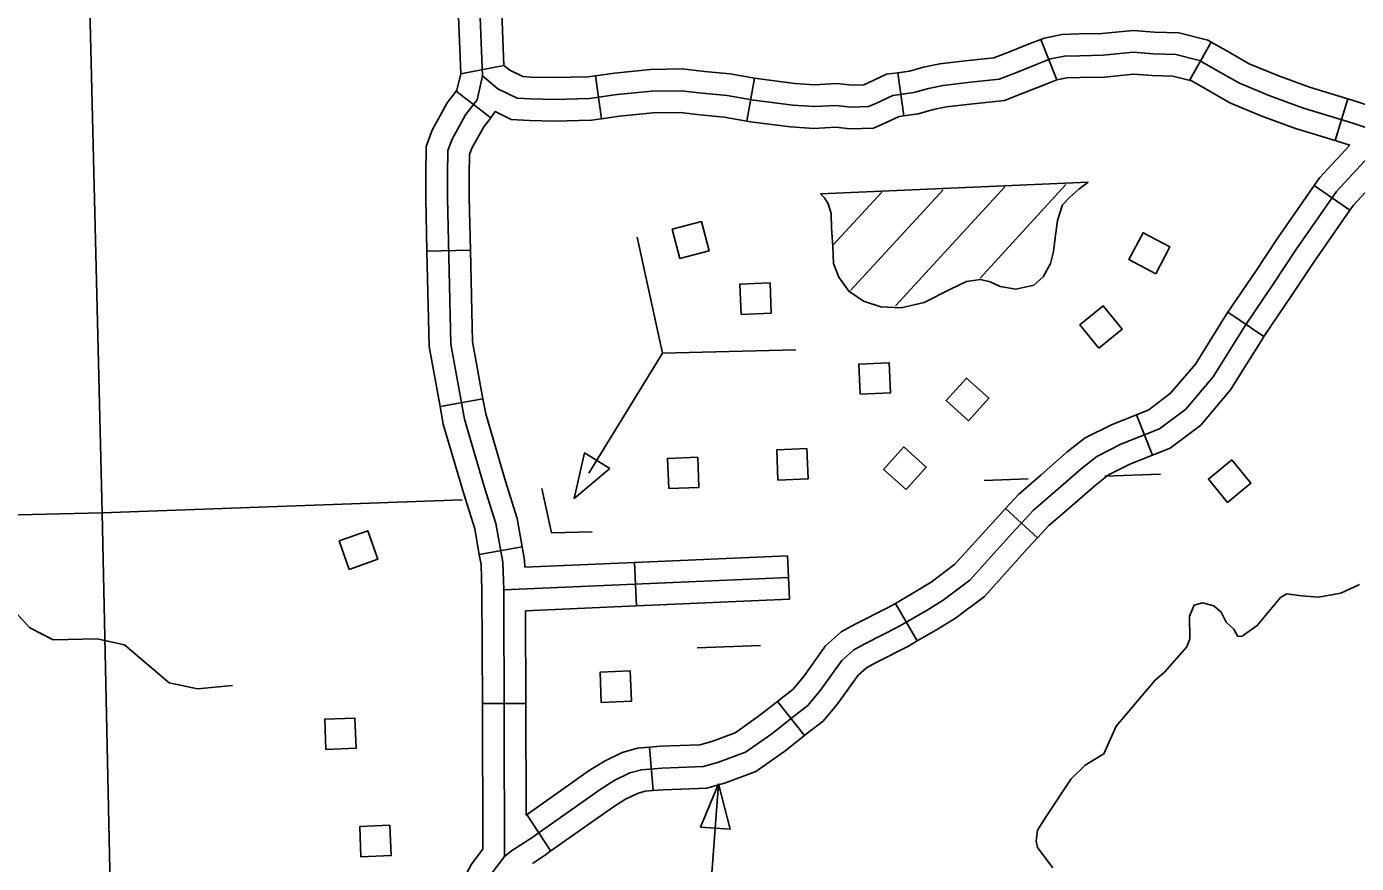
# Model space of a CAD drawing. Extents: x 1671357 to 13005564, y 567358 to 14261451.
# Drawn here: x 12758287.13 to 12758295.81, y 14259904.18 to 14259909.65 of the extents above; entities that cross this region are included whole.
import ezdxf

# ---------------------------------------------------------------- set-up
doc = ezdxf.new("R2010")
doc.units = 0
for name, color, linetype in [('31', 7, 'Continuous'), ('32', 7, 'Continuous'), ('35', 7, 'Continuous'), ('43', 7, 'Continuous'), ('5', 7, 'Continuous'), ('56', 7, 'Continuous')]:
    doc.layers.add(name, color=color, linetype=linetype)

msp = doc.modelspace()

# ---------------------------------------------------------------- linework, layer by layer
at = {"layer": '31'}
for points in [[(12758287.458, 14259911.6177), (12758289.63, 14259911.663), (12758289.8713, 14259911.6448), (12758289.9652, 14259911.6157), (12758290.0426, 14259911.569), (12758290.1163, 14259911.5202), (12758290.1777, 14259911.4424), (12758290.2063, 14259911.3293), (12758290.2189, 14259911.1832), (12758290.1769, 14259911.0296), (12758290.1286, 14259910.8929), (12758290.0966, 14259910.7757), (12758290.0786, 14259910.6933), (12758290.0634, 14259910.5311), (12758290.1104, 14259909.3257)], [(12758289.9321, 14259910.2523), (12758289.9677, 14259909.3391)], [(12758290.216, 14259910.2633), (12758290.2499, 14259909.3941)], [(12758289.9677, 14259909.3391), (12758290.2499, 14259909.3941)]]:
    msp.add_lwpolyline(points, dxfattribs=at)
at = {"layer": '32'}
for p, q in [((12758293.859, 14259909.2996), (12758293.7557, 14259909.5643)), ((12758294.7273, 14259909.2991), (12758294.8674, 14259909.5463)), ((12758290.886, 14259909.0458), (12758290.8471, 14259909.3272)), ((12758291.8357, 14259909.0308), (12758291.885, 14259909.3106)), ((12758292.8598, 14259909.0649), (12758292.8206, 14259909.3463)), ((12758290.1636, 14259909.0527), (12758289.9382, 14259909.2256)), ((12758295.6755, 14259908.9034), (12758295.7585, 14259909.1751)), ((12758295.5396, 14259908.61), (12758295.7728, 14259908.4476)), ((12758290.0319, 14259908.1874), (12758289.7479, 14259908.181)), ((12758294.9757, 14259907.7815), (12758295.2113, 14259907.6226)), ((12758290.1133, 14259907.216), (12758289.8337, 14259907.1651)), ((12758294.3791, 14259907.1124), (12758294.4842, 14259906.8484)), ((12758293.5237, 14259906.4999), (12758293.7333, 14259906.3081)), ((12758290.3692, 14259906.2499), (12758290.0895, 14259906.2003)), ((12758292.1016, 14259906.1909), (12758292.114, 14259905.907)), ((12758291.1024, 14259906.1472), (12758291.1148, 14259905.8633)), ((12758292.8055, 14259905.8801), (12758292.9484, 14259905.6346)), ((12758290.3934, 14259905.2268), (12758290.1093, 14259905.2258)), ((12758292.0355, 14259905.2395), (12758292.2115, 14259905.0165)), ((12758291.2005, 14259904.94), (12758291.2246, 14259904.6569)), ((12758290.4002, 14259904.5005), (12758290.5553, 14259904.2622))]:
    msp.add_line(p, q, dxfattribs=at)
for points in [[(12758292.8206, 14259909.3463), (12758292.8967, 14259909.3569), (12758292.988, 14259909.3826), (12758293.0951, 14259909.4042), (12758293.2618, 14259909.4232), (12758293.4076, 14259909.4389), (12758293.4489, 14259909.4433), (12758293.5389, 14259909.4788), (12758293.6789, 14259909.5343), (12758293.7557, 14259909.5643)], [(12758293.7557, 14259909.5643), (12758293.7777, 14259909.5729), (12758293.8921, 14259909.597), (12758294.0059, 14259909.5997), (12758294.1538, 14259909.6024), (12758294.3565, 14259909.6228), (12758294.4973, 14259909.6125), (12758294.6558, 14259909.6069), (12758294.8442, 14259909.5595), (12758294.8675, 14259909.5463)], [(12758294.8674, 14259909.5463), (12758294.9641, 14259909.4915), (12758295.114, 14259909.4055), (12758295.3015, 14259909.3273), (12758295.5086, 14259909.2514), (12758295.7585, 14259909.1751)], [(12758290.2488, 14259905.9677), (12758290.243, 14259906.1481), (12758290.1982, 14259906.401), (12758290.1215, 14259906.643), (12758289.9929, 14259907.0844), (12758289.9038, 14259907.5731), (12758289.8821, 14259908.5286), (12758289.8814, 14259908.6788), (12758289.884, 14259908.8386), (12758289.9112, 14259908.9121), (12758289.9992, 14259909.0717), (12758290.0745, 14259909.17), (12758290.1104, 14259909.3257), (12758290.2098, 14259909.2423), (12758290.3355, 14259909.1812), (12758290.4229, 14259909.1754), (12758290.5803, 14259909.1726), (12758290.8093, 14259909.1786), (12758290.9883, 14259909.2033), (12758291.2146, 14259909.2263), (12758291.4078, 14259909.2288), (12758291.5448, 14259909.2138), (12758291.7066, 14259909.1978), (12758291.8803, 14259909.1672), (12758292.1356, 14259909.1344), (12758292.2743, 14259909.1251), (12758292.4198, 14259909.1332), (12758292.5169, 14259909.1221), (12758292.6305, 14259909.1251), (12758292.6825, 14259909.1482), (12758292.7884, 14259909.1984), (12758292.9259, 14259909.2175), (12758293.0214, 14259909.2444), (12758293.1172, 14259909.2637), (12758293.2775, 14259909.282), (12758293.4227, 14259909.2977), (12758293.483, 14259909.3041), (12758293.5911, 14259909.3467), (12758293.7308, 14259909.4021), (12758293.8184, 14259909.4363), (12758293.9086, 14259909.4553), (12758294.0089, 14259909.4577), (12758294.1622, 14259909.4605), (12758294.3584, 14259909.4802), (12758294.4896, 14259909.4706), (12758294.6357, 14259909.4654), (12758294.7908, 14259909.4264), (12758294.8937, 14259909.3681), (12758295.051, 14259909.2778), (12758295.2497, 14259909.195), (12758295.4634, 14259909.1167), (12758295.7859, 14259909.0182), (12758296.0242, 14259908.939)], [(12758290.2499, 14259909.3941), (12758290.2877, 14259909.3624), (12758290.3727, 14259909.3211), (12758290.4289, 14259909.3174), (12758290.5797, 14259909.3147), (12758290.7977, 14259909.3204), (12758290.8471, 14259909.3272)], [(12758290.8471, 14259909.3272), (12758290.9713, 14259909.3444), (12758291.2065, 14259909.3683), (12758291.4146, 14259909.371), (12758291.5596, 14259909.3551), (12758291.7259, 14259909.3387), (12758291.885, 14259909.3106)], [(12758289.9382, 14259909.2256), (12758289.943, 14259909.232), (12758289.9677, 14259909.3391)], [(12758291.885, 14259909.3106), (12758291.9017, 14259909.3077), (12758292.1494, 14259909.2758), (12758292.2751, 14259909.2674), (12758292.4239, 14259909.2757), (12758292.5232, 14259909.2644), (12758292.5986, 14259909.2664), (12758292.6233, 14259909.2773), (12758292.7472, 14259909.3361), (12758292.8206, 14259909.3463)], [(12758292.8598, 14259909.0649), (12758292.9551, 14259909.0782), (12758293.0547, 14259909.1062), (12758293.1393, 14259909.1233), (12758293.2931, 14259909.1408), (12758293.4378, 14259909.1564), (12758293.5172, 14259909.1648), (12758293.6434, 14259909.2146), (12758293.7828, 14259909.2699), (12758293.859, 14259909.2996)], [(12758293.859, 14259909.2996), (12758293.8592, 14259909.2997), (12758293.9251, 14259909.3136), (12758294.0118, 14259909.3157), (12758294.1706, 14259909.3185), (12758294.3604, 14259909.3376), (12758294.4819, 14259909.3287), (12758294.6156, 14259909.324), (12758294.7375, 14259909.2934), (12758294.7273, 14259909.2992)], [(12758294.7273, 14259909.2991), (12758294.8233, 14259909.2447), (12758294.9881, 14259909.1501), (12758295.1979, 14259909.0627), (12758295.4181, 14259908.9819), (12758295.6755, 14259908.9034)], [(12758289.7479, 14259908.181), (12758289.74, 14259908.5267), (12758289.7393, 14259908.6796), (12758289.7424, 14259908.8652), (12758289.7817, 14259908.9713), (12758289.8799, 14259909.1497), (12758289.9382, 14259909.2256)], [(12758295.7585, 14259909.1751), (12758295.829, 14259909.1536), (12758295.9901, 14259909.1001)], [(12758290.0319, 14259908.1874), (12758290.0241, 14259908.5306), (12758290.0234, 14259908.6779), (12758290.0257, 14259908.812), (12758290.0408, 14259908.8528), (12758290.1184, 14259908.9938), (12758290.1636, 14259909.0527)], [(12758290.1636, 14259909.0527), (12758290.1938, 14259909.0921), (12758290.2984, 14259909.0412), (12758290.417, 14259909.0334), (12758290.5809, 14259909.0305), (12758290.8209, 14259909.0367), (12758290.886, 14259909.0458)], [(12758290.886, 14259909.0458), (12758291.0052, 14259909.0622), (12758291.2228, 14259909.0843), (12758291.4009, 14259909.0867), (12758291.5301, 14259909.0724), (12758291.6873, 14259909.057), (12758291.8357, 14259909.0308)], [(12758291.8357, 14259909.0308), (12758291.8589, 14259909.0267), (12758292.1217, 14259908.9929), (12758292.2735, 14259908.9828), (12758292.4157, 14259908.9907), (12758292.5107, 14259908.9799), (12758292.6624, 14259908.9838), (12758292.7418, 14259909.0191), (12758292.8296, 14259909.0607), (12758292.8598, 14259909.0649)], [(12758296.4378, 14259909.0949), (12758296.4112, 14259909.0809), (12758296.299, 14259908.9969), (12758296.1244, 14259908.8382), (12758295.7966, 14259908.4818), (12758295.7728, 14259908.4476)], [(12758296.0242, 14259908.939), (12758295.6855, 14259908.5709), (12758295.4195, 14259908.1888), (12758295.2753, 14259907.9715), (12758295.0864, 14259907.6916), (12758294.8789, 14259907.3594), (12758294.7003, 14259907.1484), (12758294.5296, 14259907.0194), (12758294.278, 14259906.9193), (12758294.1204, 14259906.8403), (12758294.0177, 14259906.7598), (12758293.8497, 14259906.612), (12758293.7071, 14259906.4899), (12758293.5659, 14259906.3355), (12758293.2909, 14259906.031), (12758293.1183, 14259905.9), (12758293.013, 14259905.8366), (12758292.8226, 14259905.7258), (12758292.6093, 14259905.6178), (12758292.5334, 14259905.5765), (12758292.4568, 14259905.5067), (12758292.3173, 14259905.3125), (12758292.2343, 14259905.2139), (12758292.1481, 14259905.1474), (12758291.9978, 14259905.0288), (12758291.8268, 14259904.9074), (12758291.6514, 14259904.8429), (12758291.5522, 14259904.814), (12758291.2817, 14259904.8043), (12758291.1477, 14259904.7929), (12758291.0727, 14259904.7726), (12758290.9744, 14259904.7247), (12758290.8858, 14259904.6695), (12758290.4646, 14259904.372), (12758290.4444, 14259904.356), (12758290.3006, 14259904.2624), (12758290.2548, 14259904.2262), (12758290.1578, 14259904.1003)], [(12758295.7714, 14259908.8741), (12758295.5745, 14259908.66), (12758295.5396, 14259908.61)], [(12758295.6755, 14259908.9034), (12758295.7714, 14259908.8741)], [(12758295.5396, 14259908.61), (12758295.302, 14259908.2686), (12758295.1572, 14259908.0505), (12758294.9757, 14259907.7815)], [(12758295.7728, 14259908.4476), (12758295.537, 14259908.1089), (12758295.3934, 14259907.8925), (12758295.2113, 14259907.6226)], [(12758289.8337, 14259907.1651), (12758289.7621, 14259907.5586), (12758289.7479, 14259908.181)], [(12758290.1133, 14259907.216), (12758290.0456, 14259907.5875), (12758290.0319, 14259908.1874)], [(12758294.9757, 14259907.7815), (12758294.9672, 14259907.7689), (12758294.7638, 14259907.4434), (12758294.602, 14259907.2522), (12758294.4592, 14259907.1443), (12758294.3791, 14259907.1124)], [(12758295.2113, 14259907.6226), (12758295.2055, 14259907.6142), (12758294.9939, 14259907.2755), (12758294.7985, 14259907.0445), (12758294.5999, 14259906.8945), (12758294.4842, 14259906.8484)], [(12758290.3692, 14259906.2499), (12758290.3364, 14259906.435), (12758290.2575, 14259906.6843), (12758290.1313, 14259907.1171), (12758290.1133, 14259907.216)], [(12758290.0895, 14259906.2003), (12758290.0599, 14259906.367), (12758289.9856, 14259906.6017), (12758289.8544, 14259907.0517), (12758289.8337, 14259907.1651)], [(12758294.3791, 14259907.1124), (12758294.2199, 14259907.049), (12758294.044, 14259906.9609), (12758293.9269, 14259906.8692), (12758293.7565, 14259906.7192), (12758293.6081, 14259906.5922), (12758293.5237, 14259906.4999)], [(12758294.4842, 14259906.8484), (12758294.3362, 14259906.7895), (12758294.1967, 14259906.7197), (12758294.1085, 14259906.6505), (12758293.9428, 14259906.5047), (12758293.8061, 14259906.3876), (12758293.7333, 14259906.3081)], [(12758293.5237, 14259906.4999), (12758293.4608, 14259906.4311), (12758293.1944, 14259906.1361), (12758293.0385, 14259906.0178), (12758292.9407, 14259905.9588), (12758292.8055, 14259905.8801)], [(12758290.3862, 14259906.1159), (12758290.3847, 14259906.1629), (12758290.3692, 14259906.2499)], [(12758293.7333, 14259906.3081), (12758293.671, 14259906.24), (12758293.3874, 14259905.9259), (12758293.1982, 14259905.7823), (12758293.0854, 14259905.7143), (12758292.9484, 14259905.6346)], [(12758290.1093, 14259905.2258), (12758290.1068, 14259905.9652), (12758290.1014, 14259906.1333), (12758290.0895, 14259906.2003)], [(12758292.1016, 14259906.1909), (12758291.1024, 14259906.1472)], [(12758291.1024, 14259906.1472), (12758290.3862, 14259906.1159)], [(12758292.1078, 14259906.0489), (12758290.2488, 14259905.9677)], [(12758290.2548, 14259904.2262), (12758290.2488, 14259905.9677)], [(12758292.114, 14259905.907), (12758291.1148, 14259905.8633)], [(12758291.1148, 14259905.8633), (12758290.3914, 14259905.8317)], [(12758290.3934, 14259905.2268), (12758290.3914, 14259905.8317)], [(12758292.8055, 14259905.8801), (12758292.7547, 14259905.8506), (12758292.5433, 14259905.7436), (12758292.4504, 14259905.6931), (12758292.3501, 14259905.6017), (12758292.2051, 14259905.3998), (12758292.1355, 14259905.317), (12758292.0608, 14259905.2595), (12758292.0355, 14259905.2395)], [(12758292.9484, 14259905.6346), (12758292.8905, 14259905.6009), (12758292.6753, 14259905.492), (12758292.6164, 14259905.4599), (12758292.5635, 14259905.4117), (12758292.4295, 14259905.2252), (12758292.3332, 14259905.1107), (12758292.2355, 14259905.0354), (12758292.2115, 14259905.0165)], [(12758290.1126, 14259904.2743), (12758290.1093, 14259905.2258)], [(12758290.3959, 14259904.4975), (12758290.3934, 14259905.2268)], [(12758292.0355, 14259905.2395), (12758291.9126, 14259905.1426), (12758291.76, 14259905.0342), (12758291.6069, 14259904.9779), (12758291.5294, 14259904.9553), (12758291.2731, 14259904.9462), (12758291.2005, 14259904.94)], [(12758292.2115, 14259905.0165), (12758292.083, 14259904.9151), (12758291.8936, 14259904.7807), (12758291.6959, 14259904.7079), (12758291.575, 14259904.6726), (12758291.2903, 14259904.6625), (12758291.2246, 14259904.6569)], [(12758291.2005, 14259904.94), (12758291.1229, 14259904.9334), (12758291.0226, 14259904.9062), (12758290.9056, 14259904.8491), (12758290.8072, 14259904.788), (12758290.3959, 14259904.4975)], [(12758291.2246, 14259904.6569), (12758291.1725, 14259904.6524), (12758291.1229, 14259904.639), (12758291.0432, 14259904.6002), (12758290.9643, 14259904.5511), (12758290.5499, 14259904.2584), (12758290.5276, 14259904.2406), (12758290.4363, 14259904.1812)], [(12758290.1126, 14259904.2743), (12758290.0377, 14259904.1772), (12758289.9619, 14259904.032), (12758289.8546, 14259903.8276), (12758289.7279, 14259903.5414), (12758289.7163, 14259903.5144)]]:
    msp.add_lwpolyline(points, dxfattribs=at)
at = {"layer": '35'}
for points in [[(12758295.8347, 14259906.0026), (12758295.7121, 14259905.946), (12758295.5673, 14259905.9208), (12758295.457, 14259905.9295), (12758295.3617, 14259905.9425), (12758295.3192, 14259905.9179), (12758295.1678, 14259905.7346), (12758295.0685, 14259905.6657), (12758295.0401, 14259905.6645), (12758295.0154, 14259905.7109), (12758294.9641, 14259905.7582), (12758294.933, 14259905.8215)], [(12758294.933, 14259905.8215), (12758294.8838, 14259905.8632), (12758294.811, 14259905.8829), (12758294.7566, 14259905.8691), (12758294.7257, 14259905.7956), (12758294.7281, 14259905.6492), (12758294.7077, 14259905.5951), (12758294.5631, 14259905.4311), (12758294.5009, 14259905.379), (12758294.2466, 14259905.0773), (12758294.1671, 14259904.897), (12758294.0433, 14259904.8233), (12758293.9524, 14259904.7338), (12758293.7905, 14259904.4873), (12758293.7337, 14259904.3975), (12758293.7234, 14259904.3267), (12758293.7328, 14259904.2852), (12758293.8332, 14259904.1526)]]:
    msp.add_lwpolyline(points, dxfattribs=at)
at = {"layer": '43'}
for points in [[(12758288.4793, 14259905.3427), (12758288.2509, 14259905.3215), (12758288.0655, 14259905.3611), (12758287.7726, 14259905.6091), (12758287.5947, 14259905.6491), (12758287.307, 14259905.6425), (12758287.1559, 14259905.7197), (12758286.7567, 14259906.1514), (12758286.595, 14259906.3005), (12758286.2906, 14259906.6412), (12758286.1367, 14259906.7848), (12758285.8858, 14259906.9376), (12758285.5163, 14259907.1158), (12758285.1339, 14259907.419), (12758282.8624, 14259908.5713), (12758282.7203, 14259908.706), (12758282.6803, 14259908.7993), (12758282.6548, 14259908.9523), (12758282.6194, 14259909.0268), (12758282.5425, 14259909.0977), (12758281.5659, 14259909.4397)], [(12758287.9082, 14259905.4943), (12758287.7726, 14259905.6091), (12758287.5947, 14259905.6491), (12758287.307, 14259905.6425), (12758287.2159, 14259905.6891)], [(12758288.4793, 14259905.3427), (12758288.2509, 14259905.3215), (12758288.1084, 14259905.3519)]]:
    msp.add_lwpolyline(points, dxfattribs=at)
at = {"layer": '5'}
for points in [[(12758287.506, 14259911.4601), (12758287.6278, 14259906.471), (12758287.7339, 14259901.5)], [(12758293.6731, 14259906.6926), (12758293.3857, 14259906.6821)], [(12758294.5355, 14259906.7242), (12758294.1732, 14259906.7109)], [(12758289.9773, 14259906.5571), (12758287.6278, 14259906.471), (12758285.1749, 14259906.4129)]]:
    msp.add_lwpolyline(points, dxfattribs=at)
at = {"layer": '56'}
for p, q in [((12758292.3156, 14259908.5564), (12758294.0643, 14259908.631)), ((12758292.8056, 14259907.8229), (12758293.5209, 14259908.602)), ((12758293.3587, 14259908.0053), (12758293.919, 14259908.6155)), ((12758292.402, 14259908.2236), (12758292.7171, 14259908.5668)), ((12758292.5125, 14259907.9238), (12758293.1165, 14259908.5817))]:
    msp.add_line(p, q, dxfattribs=at)
for points in [[(12758292.3156, 14259908.5564), (12758292.3416, 14259908.53), (12758292.3669, 14259908.4892), (12758292.3853, 14259908.4272), (12758292.3893, 14259908.3331), (12758292.3971, 14259908.2104), (12758292.4018, 14259908.1007), (12758292.4371, 14259908.0106), (12758292.5012, 14259907.9191), (12758292.5981, 14259907.8552), (12758292.7096, 14259907.8181), (12758292.8434, 14259907.8107), (12758292.9937, 14259907.8459), (12758293.1654, 14259907.9318), (12758293.2706, 14259907.9834), (12758293.3617, 14259907.9951), (12758293.4251, 14259907.9795), (12758293.4892, 14259907.9508), (12758293.5921, 14259907.9316), (12758293.7087, 14259907.9576), (12758293.7692, 14259908.0125), (12758293.8178, 14259908.1009), (12758293.8381, 14259908.1777), (12758293.8473, 14259908.2671), (12758293.8634, 14259908.3803), (12758293.8957, 14259908.4838), (12758293.9433, 14259908.5329), (12758294.0039, 14259908.5852), (12758294.0643, 14259908.631)], [(12758291.1199, 14259908.273), (12758291.285, 14259907.5138), (12758292.1562, 14259907.5358)], [(12758291.285, 14259907.5138), (12758290.8036, 14259906.7303)], [(12758290.4979, 14259906.6308), (12758290.5609, 14259906.3408), (12758290.827, 14259906.3476)], [(12758291.5111, 14259905.5894), (12758291.9252, 14259905.605)], [(12758291.5481, 14259903.3318), (12758291.6515, 14259904.7002)]]:
    msp.add_lwpolyline(points, dxfattribs=at)
for points in [[(12758291.3489, 14259908.3254), (12758291.5399, 14259908.3742), (12758291.5888, 14259908.1826), (12758291.3978, 14259908.1338)], [(12758294.5046, 14259908.0338), (12758294.3303, 14259908.1258), (12758294.4225, 14259908.3007), (12758294.5969, 14259908.2087)], [(12758291.798, 14259907.7676), (12758291.7896, 14259907.9646), (12758291.9872, 14259907.973), (12758291.9956, 14259907.776)], [(12758294.1334, 14259907.5463), (12758294.0085, 14259907.6988), (12758294.1615, 14259907.8241), (12758294.2864, 14259907.6715)], [(12758292.5759, 14259907.2461), (12758292.5675, 14259907.4431), (12758292.7651, 14259907.4515), (12758292.7735, 14259907.2545)], [(12758293.2831, 14259907.0731), (12758293.1368, 14259907.2052), (12758293.2692, 14259907.352), (12758293.4156, 14259907.2199)], [(12758290.9416, 14259906.7615), (12758290.777, 14259906.8626), (12758290.7076, 14259906.5651)], [(12758292.0389, 14259906.6856), (12758292.0305, 14259906.8826), (12758292.228, 14259906.891), (12758292.2365, 14259906.694)], [(12758292.8749, 14259906.6228), (12758292.7285, 14259906.7549), (12758292.861, 14259906.9017), (12758293.0074, 14259906.7696)], [(12758291.3258, 14259906.6294), (12758291.3173, 14259906.8264), (12758291.5149, 14259906.8348), (12758291.5233, 14259906.6379)], [(12758294.9731, 14259906.5392), (12758294.8482, 14259906.6917), (12758295.0012, 14259906.817), (12758295.1261, 14259906.6645)], [(12758289.2404, 14259906.1022), (12758289.1748, 14259906.2881), (12758289.3613, 14259906.3539), (12758289.4269, 14259906.168)], [(12758290.8859, 14259905.2334), (12758290.8775, 14259905.4303), (12758291.075, 14259905.4388), (12758291.0834, 14259905.2418)], [(12758289.0886, 14259904.9257), (12758289.0802, 14259905.1227), (12758289.2777, 14259905.1311), (12758289.2861, 14259904.9341)], [(12758291.5333, 14259904.4185), (12758291.726, 14259904.404), (12758291.6515, 14259904.7002)], [(12758289.3171, 14259904.2249), (12758289.3087, 14259904.4219), (12758289.5063, 14259904.4304), (12758289.5147, 14259904.2334)]]:
    msp.add_lwpolyline(points, close=True, dxfattribs=at)

doc.saveas('drawing.dxf')
